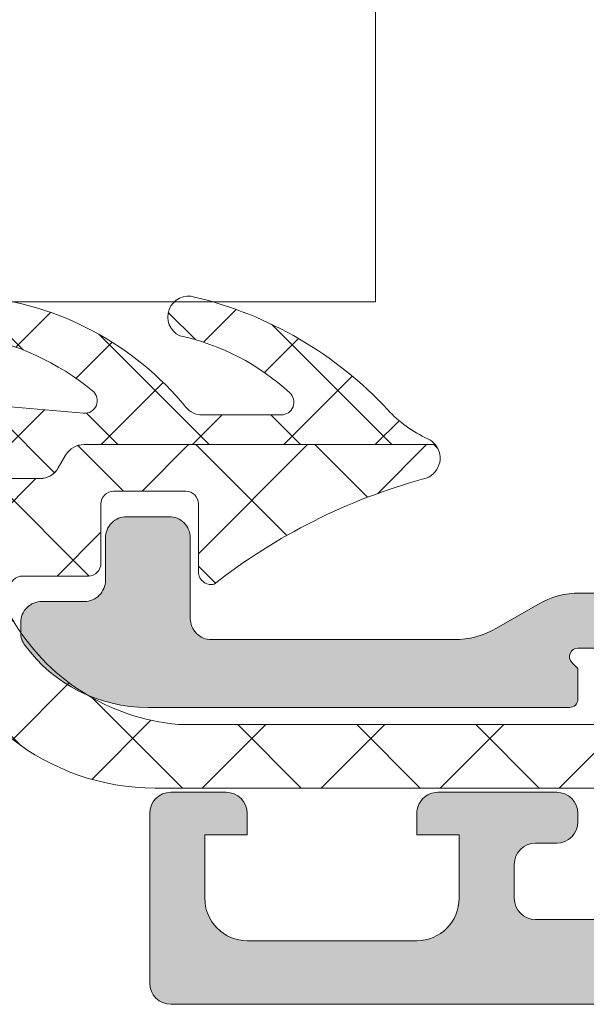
# Model space of a CAD drawing. Header units: millimetres. Extents: x 144573 to 336993, y 74252 to 247042.
# Tile 487 of 656: x 217147 to 217160, y 174627 to 174651. Entities that reach past the tile are written whole.
import ezdxf

# ---------------------------------------------------------------- set-up
doc = ezdxf.new("R2010")
doc.units = ezdxf.units.MM
doc.layers.add('FASÁDA DETAILNÍ', color=255, linetype='Continuous', lineweight=0)
doc.layers.add('NOVA', color=255, linetype='Continuous', lineweight=0)

# ---------------------------------------------------------------- blocks, each defined once
blk = doc.blocks.new('A$C69D17D4D')
at = {"layer": 'FASÁDA DETAILNÍ'}
h = blk.add_hatch(color=256, dxfattribs=at)
edge = h.paths.add_edge_path()
edge.add_arc((-5994.489398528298, 1256.682007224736), 0.5000674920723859, 180.0077324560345, 269.9922675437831, ccw=False)
edge.add_line((-5994.989466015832, 1256.681939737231), (-5994.989466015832, 1260.68193973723))
edge.add_arc((-5994.489398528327, 1260.681872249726), 0.5000674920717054, 450.00773245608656, 539.9922675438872, ccw=False)
edge.add_line((-5994.489466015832, 1261.181939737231), (-5993.189417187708, 1261.181939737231))
edge.add_arc((-5993.189454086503, 1260.681902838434), 0.5000369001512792, 360.00422797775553, 449.99577202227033, ccw=False)
edge.add_line((-5992.689417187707, 1260.681939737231), (-5992.689417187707, 1260.181939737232))
edge.add_line((-5992.689417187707, 1260.181939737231), (-5993.689417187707, 1260.181939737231))
edge.add_line((-5993.689417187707, 1260.181939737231), (-5993.689417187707, 1258.681939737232))
edge.add_arc((-5992.689454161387, 1258.68190276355), 0.9999630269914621, 539.9978814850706, 630.0021185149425)
edge.add_line((-5992.689417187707, 1257.681939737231), (-5988.689417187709, 1257.681939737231))
edge.add_arc((-5988.689494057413, 1258.682016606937), 1.000076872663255, 270.0044039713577, 359.9955960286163)
edge.add_line((-5987.689417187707, 1258.681939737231), (-5987.689417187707, 1260.181939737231))
edge.add_line((-5987.689417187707, 1260.181939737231), (-5988.689417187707, 1260.181939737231))
edge.add_line((-5988.689417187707, 1260.181939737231), (-5988.689417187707, 1260.681939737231))
edge.add_arc((-5988.189474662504, 1260.681997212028), 0.4999425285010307, 89.9934131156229, 180.0065868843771, ccw=False)
edge.add_line((-5988.189417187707, 1261.181939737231), (-5985.389429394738, 1261.181939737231))
edge.add_arc((-5985.389429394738, 1260.681939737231), 0.5000000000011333, 360.0000000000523, 450.0000000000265, ccw=False)
edge.add_line((-5984.889429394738, 1260.681939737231), (-5984.88942939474, 1260.481939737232))
edge.add_arc((-5985.389429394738, 1260.481939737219), 0.5000000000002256, 269.99999999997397, 359.99999999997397, ccw=False)
edge.add_line((-5985.389429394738, 1259.981939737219), (-5985.889429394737, 1259.981939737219))
edge.add_arc((-5985.889394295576, 1259.481904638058), 0.500035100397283, 450.0040217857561, 539.9959782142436)
edge.add_line((-5986.389429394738, 1259.481939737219), (-5986.389429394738, 1258.681936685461))
edge.add_arc((-5985.889412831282, 1258.681953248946), 0.5000165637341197, 180.0018979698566, 269.9981020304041)
edge.add_line((-5985.889429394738, 1258.181936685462), (-5954.589435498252, 1258.181936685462))
edge.add_line((-5954.589435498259, 1258.181936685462), (-5948.550977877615, 1258.614333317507))
edge.add_arc((-5948.589433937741, 1259.613553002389), 0.9999594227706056, 272.2040028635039, 359.9999999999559)
edge.add_line((-5947.589474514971, 1259.613553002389), (-5947.589474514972, 1266.282005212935))
edge.add_arc((-5948.089474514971, 1266.282005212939), 0.5000000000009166, 360.0000000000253, 449.9999999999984)
edge.add_line((-5948.089474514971, 1266.782005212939), (-5948.989474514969, 1266.782005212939))
edge.add_arc((-5948.989474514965, 1267.282005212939), 0.5000000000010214, 180.0000000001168, 270.0000000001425, ccw=False)
edge.add_line((-5949.489474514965, 1267.282005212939), (-5949.489474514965, 1268.682006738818))
edge.add_arc((-5949.568310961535, 1268.949527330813), 0.278895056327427, 286.4198764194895, 361.1645893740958)
edge.add_line((-5949.289473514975, 1268.955195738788), (-5949.289473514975, 1269.408789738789))
edge.add_arc((-5949.568341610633, 1269.414450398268), 0.2789255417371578, 358.8371299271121, 433.5754054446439)
edge.add_line((-5949.489474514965, 1269.681993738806), (-5949.489474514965, 1271.562004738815))
edge.add_arc((-5949.189474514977, 1271.562004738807), 0.3000000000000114, 450.00000000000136, 540, ccw=False)
edge.add_line((-5949.189474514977, 1271.862004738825), (-5948.209500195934, 1271.862004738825))
edge.add_arc((-5948.209500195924, 1271.562004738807), 0.2999999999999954, 360.0000000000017, 450.00000000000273, ccw=False)
edge.add_line((-5947.909500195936, 1271.562004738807), (-5947.909500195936, 1268.802006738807))
edge.add_arc((-5947.78950019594, 1268.802006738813), 0.1200000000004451, 539.9999999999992, 630)
edge.add_line((-5947.78950019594, 1268.682006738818), (-5943.489474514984, 1268.682006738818))
edge.add_arc((-5943.489474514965, 1269.182006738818), 0.5000000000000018, 269.9999999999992, 359.9999999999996)
edge.add_line((-5942.989474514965, 1269.182006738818), (-5942.989474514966, 1269.882006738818))
edge.add_line((-5942.989474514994, 1269.882006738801), (-5944.370969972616, 1272.274827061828))
edge.add_arc((-5944.251354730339, 1272.343886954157), 0.1381197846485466, 89.99999999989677, 209.9999999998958, ccw=False)
edge.add_line((-5944.251354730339, 1272.482006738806), (-5940.489474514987, 1272.482006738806))
edge.add_arc((-5940.489474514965, 1274.482006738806), 1.999999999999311, 270.0000000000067, 360.0000000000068)
edge.add_line((-5938.489474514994, 1274.482006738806), (-5938.489474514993, 1275.050002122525))
edge.add_arc((-5937.989474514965, 1275.050002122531), 0.5000000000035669, 505.5209282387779, 539.9999999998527, ccw=False)
edge.add_arc((-5934.279975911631, 1272.502528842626), 4.999999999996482, 455.34922800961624, 505.5209282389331, ccw=False)
edge.add_arc((-5934.72759429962, 1277.343880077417), 0.1381197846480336, 330.00000000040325, 457.70243749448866, ccw=False)
edge.add_line((-5934.607979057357, 1277.274820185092), (-5935.98947451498, 1274.881999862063))
edge.add_line((-5935.989474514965, 1274.88199986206), (-5935.989474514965, 1274.181999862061))
edge.add_arc((-5935.489474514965, 1274.181999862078), 0.5, 540, 630)
edge.add_line((-5935.489474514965, 1273.681999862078), (-5931.189448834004, 1273.681999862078))
edge.add_arc((-5931.189448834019, 1273.801999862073), 0.1199999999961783, 270, 359.9999999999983)
edge.add_line((-5931.069448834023, 1273.801999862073), (-5931.069448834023, 1276.561997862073))
edge.add_arc((-5930.769448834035, 1276.561997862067), 0.2999999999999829, 90, 180.0000000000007, ccw=False)
edge.add_line((-5930.769448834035, 1276.861997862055), (-5929.789474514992, 1276.861997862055))
edge.add_arc((-5929.789474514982, 1276.561997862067), 0.300000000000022, 360.00000000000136, 450, ccw=False)
edge.add_line((-5929.489474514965, 1276.561997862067), (-5929.489474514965, 1274.681986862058))
edge.add_arc((-5929.410607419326, 1274.414443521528), 0.2789255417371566, 466.424594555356, 541.1628700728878)
edge.add_line((-5929.689475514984, 1274.408782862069), (-5929.689475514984, 1273.955188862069))
edge.add_arc((-5929.410638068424, 1273.949520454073), 0.2788950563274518, 538.8354106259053, 613.5801235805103)
edge.add_line((-5929.489474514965, 1273.681999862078), (-5929.489474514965, 1270.681941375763))
edge.add_line((-5929.489474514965, 1270.681941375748), (-5930.189546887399, 1269.981838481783))
edge.add_line((-5930.189546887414, 1269.981838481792), (-5930.78955299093, 1269.981838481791))
edge.add_line((-5930.789552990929, 1269.981838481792), (-5930.789552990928, 1271.581844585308))
edge.add_arc((-5931.289562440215, 1271.581835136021), 0.5000094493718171, 360.0010827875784, 449.9989172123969)
edge.add_line((-5931.289552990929, 1272.081844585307), (-5931.684981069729, 1272.081844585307))
edge.add_arc((-5931.684981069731, 1271.581844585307), 0.5000000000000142, 450.0000000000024, 465.0000000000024)
edge.add_line((-5931.814390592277, 1272.064807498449), (-5933.24827734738, 1271.680598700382))
edge.add_arc((-5932.989458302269, 1270.714672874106), 1.000000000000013, 465.0000000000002, 540.0000000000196)
edge.add_line((-5933.989458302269, 1270.714672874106), (-5933.989458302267, 1264.981850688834))
edge.add_line((-5933.989458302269, 1264.981850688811), (-5930.789552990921, 1264.981850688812))
edge.add_line((-5930.789552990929, 1264.981850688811), (-5930.789552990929, 1265.78183848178))
edge.add_line((-5930.789552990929, 1265.78183848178), (-5930.189546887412, 1265.781838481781))
edge.add_line((-5930.189546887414, 1265.78183848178), (-5929.489565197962, 1264.569405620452))
edge.add_line((-5929.48956519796, 1264.569405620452), (-5929.489565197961, 1263.48185068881))
edge.add_line((-5929.48956519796, 1263.481850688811), (-5944.48947451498, 1263.481850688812))
edge.add_arc((-5944.489474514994, 1262.981850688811), 0.5000000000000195, 449.9999999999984, 540.0000000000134)
edge.add_line((-5944.989474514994, 1262.981850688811), (-5944.989474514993, 1257.181939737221))
edge.add_arc((-5945.989474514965, 1257.181939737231), 1, 270, 360.00000000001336, ccw=False)
edge.add_line((-5945.989474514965, 1256.181939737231), (-5994.489466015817, 1256.181939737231))
edge = h.paths.add_edge_path(flags=16)
edge.add_line((-5935.589458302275, 1265.78183848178), (-5935.589458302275, 1270.18183848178))
edge.add_arc((-5936.089458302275, 1270.181838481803), 0.5000000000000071, 360.0000000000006, 449.9999999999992)
edge.add_line((-5936.089458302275, 1270.681838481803), (-5940.489458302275, 1270.681838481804))
edge.add_arc((-5940.489458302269, 1270.181838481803), 0.4999999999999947, 449.9999999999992, 540.0000000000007)
edge.add_line((-5940.989458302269, 1270.181838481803), (-5940.989458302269, 1265.781838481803))
edge.add_arc((-5940.489458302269, 1265.78183848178), 0.5, 540, 630)
edge.add_line((-5940.489458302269, 1265.28183848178), (-5936.089458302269, 1265.28183848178))
edge.add_arc((-5936.089458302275, 1265.78183848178), 0.4999999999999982, 270, 360.0000000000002)
h = blk.add_hatch(dxfattribs=at)
h.set_pattern_fill('ANSI37', color=256, scale=0.48, angle=90, style=0)
h.set_pattern_definition([(135, (0, 0), (-1.077630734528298, -1.077630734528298), []), (225, (0, 0), (1.077630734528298, -1.077630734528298), [])])
edge = h.paths.add_edge_path()
edge.add_arc((-5993.750579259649, 1270.582939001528), 0.499999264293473, 219.4073371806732, 269.9999342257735)
edge.add_line((-5993.750579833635, 1270.082939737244), (-5991.888482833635, 1270.082939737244))
edge.add_arc((-5991.888483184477, 1270.382939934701), 0.3000001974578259, 270.0000670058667, 407.3578430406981)
edge.add_arc((-5995.455897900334, 1266.509144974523), 5.566188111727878, 47.35773889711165, 77.80896735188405)
edge.add_arc((-5994.072603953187, 1272.393221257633), 0.4897187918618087, 72.98602770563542, 244.8827571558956, ccw=False)
edge.add_arc((-5996.018495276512, 1264.053463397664), 9.05242085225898, 42.79332113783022, 76.65656128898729, ccw=False)
edge.add_arc((-5987.174318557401, 1272.241343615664), 2.999999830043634, 222.7932868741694, 245.2450969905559)
edge.add_arc((-5988.640100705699, 1269.062537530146), 0.5004751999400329, 39.8064341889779, 65.24482424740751, ccw=False)
edge.add_line((-5988.255629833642, 1269.382939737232), (-5996.538908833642, 1269.382939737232))
edge.add_arc((-5996.538908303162, 1268.88294003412), 0.4999997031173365, 90.00006078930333, 150.0000196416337)
edge.add_line((-5996.971920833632, 1269.132939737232), (-5997.145126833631, 1268.832939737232))
edge.add_arc((-5997.578139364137, 1269.082939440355), 0.4999997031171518, 270.00006078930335, 330.0000196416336, ccw=False)
edge.add_line((-5997.578138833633, 1268.582939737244), (-5999.207486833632, 1268.582939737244))
edge.add_arc((-5999.207487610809, 1269.58293909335), 0.9999993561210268, 210.0503388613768, 270.0000445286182, ccw=False)
edge.add_arc((-6006.391868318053, 1265.42661231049), 7.30002344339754, 30.05035458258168, 78.71444631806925)
edge.add_arc((-6004.576635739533, 1272.482949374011), 0.3999910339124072, 74.99872339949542, 165.1470491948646, ccw=False)
edge.add_arc((-6006.703356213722, 1261.963445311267), 11.1315718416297, 49.41303872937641, 78.44234221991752, ccw=False)
edge.add_line((-5999.461139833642, 1270.416976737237), (-5999.268922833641, 1270.359275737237))
edge.add_line((-5999.268922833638, 1270.359275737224), (-5996.551715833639, 1270.121437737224))
edge.add_arc((-5996.525556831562, 1270.420295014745), 0.2999999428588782, 264.9976449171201, 410.9690488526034)
edge.add_arc((-6000.319728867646, 1265.740068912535), 6.324969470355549, 50.96896669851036, 79.52002920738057)
edge.add_arc((-5999.090851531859, 1272.41790473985), 0.4650353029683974, 82.47186289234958, 260.2920262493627, ccw=False)
edge.add_arc((-5999.740350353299, 1265.66157239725), 7.252239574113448, 39.40751088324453, 84.3783283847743, ccw=False)
h = blk.add_hatch(dxfattribs=at)
h.set_pattern_fill('ANSI37', color=256, scale=0.625, angle=90, style=0)
h.set_pattern_definition([(135, (0, 0), (-1.403165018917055, -1.403165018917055), []), (225, (0, 0), (1.403165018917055, -1.403165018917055), [])])
edge = h.paths.add_edge_path()
edge.add_ellipse((-5993.876381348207, 1267.802501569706), major_axis=(-5.039467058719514, 0), ratio=1, start_angle=29.791784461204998, end_angle=85.03553873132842, ccw=False)
edge.add_ellipse((-5997.989465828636, 1265.447701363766), major_axis=(-0.3000000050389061, 0), ratio=1, start_angle=0.0006926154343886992, end_angle=29.792172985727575, ccw=False)
edge.add_line((-5998.28946583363, 1265.447697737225), (-5998.28946883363, 1265.981981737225))
edge.add_ellipse((-5997.9894690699, 1265.981982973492), major_axis=(-0.2999997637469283, 0), ratio=1, start_angle=-90.00004512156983, end_angle=0.00023610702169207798, ccw=False)
edge.add_line((-5997.989468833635, 1266.281982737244), (-5996.439471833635, 1266.281982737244))
edge.add_ellipse((-5996.439479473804, 1266.581993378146), major_axis=(-0.3000106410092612, 0), ratio=1, start_angle=90.00145911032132, end_angle=179.9956760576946)
edge.add_line((-5996.13946883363, 1266.581970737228), (-5996.139457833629, 1267.981952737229))
edge.add_ellipse((-5995.839467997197, 1267.981949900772), major_axis=(-0.2999898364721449, 0), ratio=1, start_angle=270.0003507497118, end_angle=359.999458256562, ccw=False)
edge.add_line((-5995.839469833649, 1268.281939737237), (-5994.139457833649, 1268.281939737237))
edge.add_ellipse((-5994.139464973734, 1267.98192959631), major_axis=(-0.300010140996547, 0), ratio=1, start_angle=180.0044194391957, end_angle=269.9986363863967, ccw=False)
edge.add_line((-5993.839454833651, 1267.981952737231), (-5993.839465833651, 1266.418121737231))
edge.add_ellipse((-5993.538306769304, 1266.385264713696), major_axis=(-0.3029461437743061, 0), ratio=1, start_angle=-6.226450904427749, end_angle=103.4835773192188)
edge.add_ellipse((-5984.833383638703, 1255.069300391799), major_axis=(-14.00076634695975, 0), ratio=1, start_angle=285.3017322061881, end_angle=308.07562007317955, ccw=False)
edge.add_ellipse((-5988.640097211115, 1269.061538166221), major_axis=(-0.500472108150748, 0), ratio=1, start_angle=102.9176085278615, end_angle=219.8066343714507)
edge.add_line((-5988.255629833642, 1269.381939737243), (-5996.538908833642, 1269.381939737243))
edge.add_ellipse((-5996.538908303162, 1268.881940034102), major_axis=(-0.4999997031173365, 0), ratio=1, start_angle=270.0000607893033, end_angle=330.0000196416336)
edge.add_line((-5996.971920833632, 1269.131939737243), (-5997.145126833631, 1268.831939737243))
edge.add_ellipse((-5997.578139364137, 1269.081939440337), major_axis=(-0.4999997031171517, 0), ratio=1, start_angle=90.00006078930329, end_angle=150.0000196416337, ccw=False)
edge.add_line((-5997.578138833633, 1268.581939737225), (-5999.207486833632, 1268.581939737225))
edge.add_ellipse((-5999.207487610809, 1269.581939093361), major_axis=(-0.9999993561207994, 0), ratio=1, start_angle=30.050338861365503, end_angle=90.00004452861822, ccw=False)
edge.add_ellipse((-6006.391868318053, 1265.425612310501), major_axis=(-7.30002344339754, 0), ratio=1, start_angle=210.0503545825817, end_angle=258.7144463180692)
edge.add_ellipse((-6004.576636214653, 1272.481949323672), major_axis=(-0.3999905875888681, 0), ratio=1, start_angle=-14.85297522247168, end_angle=69.49817055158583)
edge.add_ellipse((-6006.950703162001, 1266.132851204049), major_axis=(-6.378448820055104, 0), ratio=1, start_angle=194.4525977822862, end_angle=249.4981254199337, ccw=False)
edge.add_line((-6000.774103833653, 1267.724777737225), (-6000.410516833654, 1266.314070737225))
edge.add_line((-6000.410516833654, 1266.314070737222), (-6000.200403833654, 1265.451369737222))
edge.add_ellipse((-5994.863781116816, 1266.781934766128), major_axis=(-5.49999502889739, 0), ratio=1, start_angle=13.99995496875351, end_angle=90.00003420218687)
edge.add_line((-5994.863777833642, 1261.281939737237), (-5982.445749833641, 1261.281939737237))
edge.add_line((-5982.445749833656, 1261.281939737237), (-5981.082692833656, 1261.569558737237))
edge.add_ellipse((-5980.979460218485, 1261.080332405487), major_axis=(-0.4999993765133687, 0), ratio=1, start_angle=220.2837515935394, end_angle=281.9153007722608, ccw=False)
edge.add_line((-5980.598034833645, 1261.40361873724), (-5979.024423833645, 1259.54701073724))
edge.add_ellipse((-5978.452284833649, 1260.031940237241), major_axis=(-0.7499997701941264, 0), ratio=1, start_angle=40.28370615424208, end_angle=220.2837061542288)
edge.add_line((-5977.880145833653, 1260.516869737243), (-5979.839431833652, 1262.828513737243))
edge.add_ellipse((-5980.602283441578, 1262.181941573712), major_axis=(-0.999999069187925, 0), ratio=1, start_angle=220.2836986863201, end_angle=281.915247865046)
edge.add_line((-5980.808747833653, 1263.160394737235), (-5982.602284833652, 1262.781939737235))
edge.add_line((-5982.602284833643, 1262.781939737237), (-5994.312485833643, 1262.781939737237))
h = blk.add_hatch(color=256, dxfattribs=at)
edge = h.paths.add_edge_path()
edge.add_line((-5980.489465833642, 1265.581939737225), (-5980.862670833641, 1265.881939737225))
edge.add_line((-5980.862670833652, 1265.881939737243), (-5984.835875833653, 1265.881939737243))
edge.add_ellipse((-5984.835874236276, 1263.881932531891), major_axis=(-2.000007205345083, 0), ratio=1, start_angle=270.0000457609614, end_angle=299.9999336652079)
edge.add_line((-5985.83587583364, 1265.613990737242), (-5986.81292783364, 1265.049888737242))
edge.add_ellipse((-5987.812929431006, 1266.781946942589), major_axis=(-2.000007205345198, 0), ratio=1, start_angle=90.00004576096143, end_angle=119.99993366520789, ccw=False)
edge.add_line((-5987.812927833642, 1264.781939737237), (-5993.532761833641, 1264.781939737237))
edge.add_ellipse((-5993.532762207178, 1265.281939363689), major_axis=(-0.49999962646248, 0), ratio=1, start_angle=-4.280429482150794e-05, end_angle=90.00004280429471, ccw=False)
edge.add_line((-5994.032761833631, 1265.281939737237), (-5994.032761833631, 1267.181939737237))
edge.add_ellipse((-5994.532503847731, 1267.18219772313), major_axis=(-0.4997420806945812, 0), ratio=1, start_angle=179.9704217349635, end_angle=270.0295782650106)
edge.add_line((-5994.532761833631, 1267.681939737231), (-5995.532761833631, 1267.681939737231))
edge.add_ellipse((-5995.53301981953, 1267.18219772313), major_axis=(-0.4997420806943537, 0), ratio=1, start_angle=-90.02957826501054, end_angle=0.02957826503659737)
edge.add_line((-5996.032761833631, 1267.181939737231), (-5996.032761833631, 1266.181939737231))
edge.add_ellipse((-5996.53250129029, 1266.181679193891), major_axis=(-0.4997395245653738, 0), ratio=1, start_angle=89.97012836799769, end_angle=180.0298716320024, ccw=False)
edge.add_line((-5996.532761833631, 1265.681939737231), (-5997.532761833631, 1265.681939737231))
edge.add_ellipse((-5997.533015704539, 1265.182191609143), major_axis=(-0.4997481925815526, 0), ratio=1, start_angle=-90.02910612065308, end_angle=0.02887693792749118)
edge.add_line((-5998.032763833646, 1265.181939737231), (-5998.032763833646, 1264.948908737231))
edge.add_ellipse((-5997.532764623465, 1264.948908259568), major_axis=(-0.4999992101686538, 0), ratio=1, start_angle=-5.473711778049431e-05, end_angle=36.24931299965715)
edge.add_ellipse((-5995.032761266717, 1266.781946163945), major_axis=(-3.600006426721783, 0), ratio=1, start_angle=36.24938608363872, end_angle=89.99995914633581)
edge.add_line((-5995.032763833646, 1263.181939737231), (-5985.089465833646, 1263.181939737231))
edge.add_ellipse((-5985.089465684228, 1263.381939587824), major_axis=(-0.1999998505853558, 0), ratio=1, start_angle=89.99995719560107, end_angle=180.0000428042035)
edge.add_line((-5984.889465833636, 1263.381939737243), (-5984.889465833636, 1264.099160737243))
edge.add_line((-5984.889465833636, 1264.099160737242), (-5985.030426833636, 1264.240059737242))
edge.add_ellipse((-5984.889465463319, 1264.381939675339), major_axis=(-0.2000000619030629, 0), ratio=1, start_angle=-89.9998939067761, end_angle=45.18607561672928, ccw=False)
edge.add_line((-5984.889465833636, 1264.581939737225), (-5982.989896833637, 1264.581939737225))
edge.add_line((-5982.989896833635, 1264.581939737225), (-5978.911248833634, 1264.896257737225))
edge.add_ellipse((-5978.989466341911, 1265.390102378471), major_axis=(-0.5000005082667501, 0), ratio=1, start_angle=99.00002276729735, end_angle=179.9999265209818)
edge.add_line((-5978.489465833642, 1265.390101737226), (-5978.489465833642, 1265.581939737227))
edge.add_ellipse((-5978.989465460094, 1265.581940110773), major_axis=(-0.49999962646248, 0), ratio=1, start_angle=179.9999571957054, end_angle=270.0000428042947)
edge.add_line((-5978.989465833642, 1266.081939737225), (-5979.089465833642, 1266.081939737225))
edge.add_ellipse((-5979.089465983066, 1265.881939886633), major_axis=(-0.1999998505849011, 0), ratio=1, start_angle=-90.00004280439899, end_angle=4.280433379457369e-05)
edge.add_line((-5979.28946583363, 1265.881939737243), (-5979.28946583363, 1265.581939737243))
edge.add_line((-5979.28946583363, 1265.581939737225), (-5980.48946583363, 1265.581939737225))
for p, q in [((-5994.489466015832, 1261.181939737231), (-5993.189417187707, 1261.181939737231)), ((-5988.189417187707, 1261.181939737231), (-5985.389429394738, 1261.181939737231)), ((-5994.989466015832, 1256.681939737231), (-5994.989466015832, 1260.681939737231)), ((-5992.689417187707, 1260.681939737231), (-5992.689417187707, 1260.181939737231)), ((-5988.689417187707, 1260.181939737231), (-5988.689417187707, 1260.681939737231)), ((-5984.889429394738, 1260.681939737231), (-5984.889429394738, 1260.481939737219)), ((-5992.689417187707, 1260.181939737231), (-5993.689417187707, 1260.181939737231)), ((-5993.689417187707, 1260.181939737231), (-5993.689417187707, 1258.681939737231)), ((-5987.689417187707, 1260.181939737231), (-5988.689417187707, 1260.181939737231)), ((-5987.689417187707, 1258.681939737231), (-5987.689417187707, 1260.181939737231)), ((-5985.389429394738, 1259.981939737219), (-5985.889429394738, 1259.981939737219)), ((-5986.389429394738, 1259.481939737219), (-5986.389429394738, 1258.681936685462)), ((-5985.889429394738, 1258.181936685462), (-5954.589435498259, 1258.181936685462)), ((-5992.689417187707, 1257.681939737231), (-5988.689417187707, 1257.681939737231)), ((-5945.989474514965, 1256.181939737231), (-5994.489466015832, 1256.181939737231))]:
    blk.add_line(p, q, dxfattribs=at)
blk.add_lwpolyline([(-6377.354742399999, 1272.74602788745), (-5989.663965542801, 1272.74602788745), (-5989.663965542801, 1316.74602788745), (-6377.354742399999, 1316.74602788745), (-6458.325621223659, 1316.74602788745), (-6458.325621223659, 1272.74602788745)], close=True, dxfattribs=at)
for points in [[(-5999.268922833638, 1270.359275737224), (-5996.55171583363, 1270.121437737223), (-5996.55171583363, 1270.121437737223, 0.739768), (-5996.336634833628, 1270.653336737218, 0.125226), (-5999.169268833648, 1271.959528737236, -0.981156)], [(-5999.029925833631, 1272.878931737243, -0.19878), (-5994.136904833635, 1270.265524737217), (-5994.136904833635, 1270.265524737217, 0.224409), (-5993.750579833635, 1270.082939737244), (-5991.88848283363, 1270.082939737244), (-5991.88848283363, 1270.082939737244, 0.683163), (-5991.685257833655, 1270.60361973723, 0.133656), (-5994.280475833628, 1271.949809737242, -0.931673), (-5993.929309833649, 1272.861506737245, -0.148841), (-5989.375746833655, 1270.203277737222, 0.0982791), (-5988.430530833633, 1269.517021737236, -0.111454), (-5988.255629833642, 1269.382939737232), (-5996.538908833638, 1269.382939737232), (-5996.538908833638, 1269.382939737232, 0.267949), (-5996.971920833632, 1269.132939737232), (-5997.145126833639, 1268.832939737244), (-5997.145126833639, 1268.832939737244, -0.267949), (-5997.578138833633, 1268.582939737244), (-5999.207486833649, 1268.582939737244)]]:
    blk.add_lwpolyline(points, format="xyb", dxfattribs=at)
at = {"layer": 'FASÁDA DETAILNÍ', "extrusion": (0, 0, -1)}
for points in [[(5998.289468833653, 1265.981981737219, 0.414215), (5997.989468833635, 1266.281982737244), (5996.439471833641, 1266.281982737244), (5996.439471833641, 1266.281982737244, -0.414184), (5996.13946883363, 1266.581970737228), (5996.139457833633, 1267.981952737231), (5996.139457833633, 1267.981952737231, 0.414209), (5995.839469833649, 1268.281939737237), (5994.139457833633, 1268.281939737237), (5994.139457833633, 1268.281939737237, 0.414184), (5993.839454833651, 1267.981952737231), (5993.839465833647, 1266.418121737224), (5993.839465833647, 1266.418121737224, -0.51896), (5993.467669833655, 1266.090668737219, 0.0996982), (5988.528216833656, 1268.57373173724, -0.559391), (5988.255629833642, 1269.381939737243), (5996.538908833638, 1269.381939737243), (5996.538908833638, 1269.381939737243, -0.267949), (5996.971920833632, 1269.131939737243), (5997.145126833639, 1268.831939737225), (5997.145126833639, 1268.831939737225, 0.267949), (5997.578138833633, 1268.581939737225), (5999.207486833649, 1268.581939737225)], [(6000.200403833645, 1265.451369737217, -0.344328), (5994.863777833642, 1261.281939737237), (5982.445749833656, 1261.281939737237), (5981.082692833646, 1261.569558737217), (5981.082692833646, 1261.569558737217, 0.275594), (5980.598034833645, 1261.40361873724), (5979.024423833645, 1259.547010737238), (5979.024423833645, 1259.547010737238, -1), (5977.880145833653, 1260.516869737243), (5979.83943183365, 1262.828513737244), (5979.83943183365, 1262.828513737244, -0.275594), (5980.808747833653, 1263.160394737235), (5982.602284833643, 1262.781939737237), (5994.312485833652, 1262.781939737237), (5994.312485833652, 1262.781939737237, 0.245826), (5998.249815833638, 1265.298644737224, 0.130727)], [(5980.862670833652, 1265.881939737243), (5984.83587583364, 1265.881939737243), (5984.83587583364, 1265.881939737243, -0.131652), (5985.83587583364, 1265.613990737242), (5986.812927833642, 1265.049888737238), (5986.812927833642, 1265.049888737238, 0.131652), (5987.812927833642, 1264.781939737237), (5993.532761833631, 1264.781939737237), (5993.532761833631, 1264.781939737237, 0.414214), (5994.032761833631, 1265.281939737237), (5994.032761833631, 1267.181939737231), (5994.032761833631, 1267.181939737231, -0.414516), (5994.532761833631, 1267.681939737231), (5995.532761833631, 1267.681939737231), (5995.532761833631, 1267.681939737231, -0.414516), (5996.032761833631, 1267.181939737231), (5996.032761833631, 1266.181939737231), (5996.032761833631, 1266.181939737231, 0.414519), (5996.532761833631, 1265.681939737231), (5997.532761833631, 1265.681939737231), (5997.532761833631, 1265.681939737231, -0.41451), (5998.032763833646, 1265.181939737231), (5998.032763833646, 1264.94890873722), (5998.032763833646, 1264.94890873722, -0.1595), (5997.935989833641, 1264.653258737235, -0.238928), (5995.032763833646, 1263.181939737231), (5985.089465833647, 1263.181939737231), (5985.089465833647, 1263.181939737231, -0.414214), (5984.889465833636, 1263.381939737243), (5984.889465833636, 1264.099160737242), (5985.030426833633, 1264.240059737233), (5985.030426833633, 1264.240059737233, 0.669353), (5984.889465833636, 1264.581939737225), (5982.989896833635, 1264.581939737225)]]:
    blk.add_lwpolyline(points, format="xyb", dxfattribs=at)
at = {"layer": 'FASÁDA DETAILNÍ'}
for centre, radius, start, end in [((-5994.489398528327, 1260.681872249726), 0.5000674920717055, 90.00773245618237, 179.9922675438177), ((-5993.189454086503, 1260.681902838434), 0.5000369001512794, 0.004227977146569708, 89.99577202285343), ((-5988.189474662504, 1260.681997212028), 0.4999425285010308, 89.99341311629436, 180.0065868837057), ((-5985.389429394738, 1260.681939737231), 0.5000000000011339, 0, 90), ((-5985.389429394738, 1260.481939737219), 0.5000000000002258, 270, 0), ((-5985.889394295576, 1259.481904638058), 0.5000351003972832, 90.00402178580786, 179.9959782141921), ((-5992.689454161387, 1258.68190276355), 0.999963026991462, 179.9978814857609, 270.0021185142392), ((-5988.689494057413, 1258.682016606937), 1.000076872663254, 270.0044039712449, 359.9955960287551), ((-5985.889412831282, 1258.681953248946), 0.5000165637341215, 180.001897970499, 269.9981020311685), ((-5994.489398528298, 1256.682007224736), 0.5000674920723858, 180.0077324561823, 269.9922675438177)]:
    blk.add_arc(centre, radius, start, end, dxfattribs=at)

msp = doc.modelspace()

# ---------------------------------------------------------------- block references
at = {"layer": 'NOVA', "ltscale": 300}
msp.add_blockref('A$C69D17D4D', (223144.9987451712, 173371.2585875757), dxfattribs=at)

doc.saveas('drawing.dxf')
